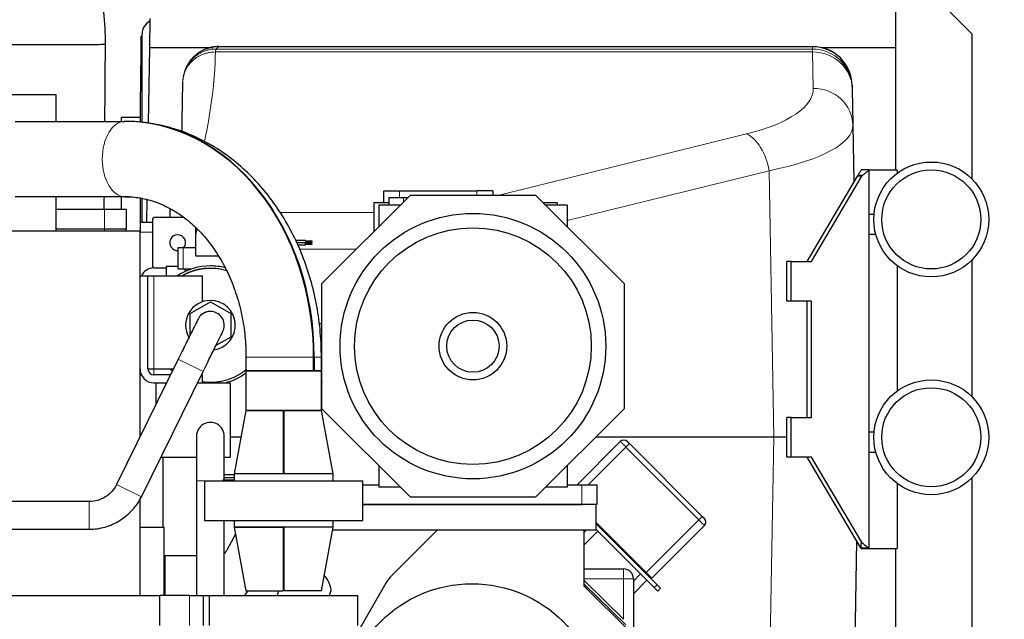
# Model space of a CAD drawing. Header units: inches. Extents: x 0 to 20790, y -12 to 14700.
# Tile 286 of 358: x 10364 to 11358, y 5342 to 5948. Entities that reach past the tile are written whole.
import ezdxf

# ---------------------------------------------------------------- set-up
doc = ezdxf.new("R2010")
doc.units = ezdxf.units.IN
doc.layers.add('1', color=7, linetype='Continuous', true_color=0xffffff)
doc.layers.add('254', color=7, linetype='Continuous', true_color=0xffffff)
doc.styles.add('latin_extended', font='simplex.shx')
doc.dimstyles.get("Standard").update_dxf_attribs({"dimtxt": 0.18, "dimasz": 0.18, "dimexe": 0.18, "dimexo": 0.0625, "dimgap": 0.09, "dimtad": 0, "dimtih": 1, "dimtoh": 1, "dimdec": 4, "dimzin": 0, "dimdsep": 46, "dimtxsty": 'Standard', "dimcen": 0.09, "dimadec": 0, "dimazin": 0, "dimtfac": 1, "dimtdec": 4, "dimtofl": 0, "dimtmove": 0, "dimatfit": 3, "dimfxl": 1, "dimtolj": 1, "dimtzin": 0, "dimarcsym": 0})

# ---------------------------------------------------------------- blocks, each defined once
blk = doc.blocks.new('_U2')
at = {"layer": '254', "color": 3, "linetype": 'Continuous', "lineweight": 13, "transparency": 16777216}
for p, q in [((11273.39, 6877.26), (11933.67, 6877.26)), ((11898.67, 6754.76), (11898.67, 4676.76)), ((9935.39, 4554.26), (11933.67, 4554.26))]:
    blk.add_line(p, q, dxfattribs=at)
at = {"layer": '254', "color": 3, "transparency": 16777216}
for points in [[(11919.08, 6754.76), (11878.25, 6754.76), (11898.67, 6877.26)], [(11878.25, 4676.76), (11919.08, 4676.76), (11898.67, 4554.26)]]:
    blk.add_solid(points, dxfattribs=at)
at = {"layer": 'Defpoints', "color": 0, "transparency": 16777216}
for p in [(11238.39, 6877.26), (9900.39, 4554.26), (11898.67, 4554.26)]:
    blk.add_point(p, dxfattribs=at)
at = {"layer": '254', "color": 2, "lineweight": 13, "transparency": 16777216, "insert": (11714.92, 5499.92), "char_height": 122.5, "attachment_point": 1, "rotation": 90, "style": 'latin_extended'}
blk.add_mtext('\\A1;2323', dxfattribs=at)

msp = doc.modelspace()

# ---------------------------------------------------------------- linework, layer by layer
at = {"layer": '1', "color": 2, "linetype": 'Continuous', "lineweight": 25}
for p, q in [((11247.895, 5964.756), (11247.895, 5796.209)), ((11324.895, 5933.756), (11293.895, 5964.756)), ((10495.26, 5919.587), (10495.778, 5949.257)), ((10487.394, 5844.276), (10487.394, 5933.257)), ((11324.895, 5933.756), (11324.895, 5787.355)), ((10486.394, 5931.257), (10487.394, 5931.257)), ((10486.394, 5901.257), (10486.394, 5931.257)), ((10493.93, 5843.385), (10495.26, 5919.587)), ((10558.812, 5919.587), (10495.26, 5919.587)), ((10564.98, 5920.778), (11164.202, 5920.778)), ((11164.202, 5920.711), (11164.202, 5920.778)), ((11247.893, 5919.587), (11173.893, 5919.587)), ((10485.894, 5901.257), (10485.894, 5875.257)), ((10487.398, 5901.257), (10485.894, 5901.257)), ((10485.394, 5875.257), (10485.394, 5844.501)), ((10485.894, 5875.257), (10485.394, 5875.257)), ((11204.196, 5881.482), (11204.196, 5881.464)), ((11204.196, 5881.464), (11204.237, 5879.114)), ((11204.237, 5879.114), (11204.252, 5878.289)), ((11204.252, 5878.289), (11204.892, 5841.579)), ((10310.756, 5872.257), (10400.428, 5872.257)), ((10400.428, 5872.257), (10400.428, 5845.302)), ((10359.544, 5845.303), (10469.768, 5845.303)), ((10466.627, 5845.303), (10466.627, 5849.108)), ((10485.401, 5849.108), (10466.627, 5849.108)), ((11204.892, 5841.579), (11205.901, 5783.826)), ((11221.215, 5796.212), (11249.415, 5796.212)), ((11221.215, 5414.175), (11221.215, 5795.813)), ((11249.415, 5796.212), (11249.415, 5792.758)), ((11158.577, 5703.712), (11209.437, 5789.818)), ((11163.166, 5703.712), (11214.026, 5789.818)), ((11209.803, 5790.392), (11211.474, 5790.392)), ((11211.474, 5790.392), (11214.392, 5790.392)), ((10731.394, 5775.257), (10747.394, 5775.257)), ((10731.394, 5763.257), (10731.394, 5775.257)), ((10747.394, 5775.257), (10825.394, 5775.257)), ((10841.394, 5775.257), (10825.394, 5775.257)), ((10841.394, 5775.257), (10841.394, 5770.757)), ((10469.768, 5769.21), (10359.544, 5769.21)), ((10400.428, 5769.21), (10400.428, 5734.257)), ((10466.627, 5756.257), (10466.627, 5769.211)), ((10485.394, 5767.525), (10485.394, 5743.247)), ((10487.394, 5743.251), (10487.394, 5767.175)), ((10492.182, 5743.252), (10492.584, 5766.287)), ((10668.894, 5681.424), (10758.227, 5770.757)), ((10736.394, 5768.257), (10751.394, 5768.257)), ((10736.394, 5768.257), (10736.394, 5760.756)), ((10751.394, 5768.257), (10755.728, 5768.257)), ((10758.227, 5770.757), (10884.562, 5770.757)), ((10884.562, 5770.757), (10973.894, 5681.424)), ((10449.394, 5756.257), (10400.427, 5756.257)), ((10471.394, 5756.257), (10449.394, 5756.257)), ((10471.394, 5756.257), (10471.394, 5736.247)), ((10515.394, 5757.096), (10515.394, 5748.257)), ((10721.394, 5763.257), (10736.396, 5763.257)), ((10721.394, 5763.257), (10721.394, 5733.924)), ((10748.226, 5760.757), (10726.394, 5760.757)), ((10726.394, 5760.757), (10726.394, 5738.924)), ((10892.06, 5763.257), (10906.394, 5763.257)), ((10916.394, 5760.757), (10894.562, 5760.757)), ((10906.394, 5763.257), (10906.394, 5760.756)), ((10916.394, 5760.757), (10916.394, 5738.924)), ((10497.894, 5745.257), (10497.894, 5700.257)), ((10529.321, 5748.257), (10500.894, 5748.257)), ((11226.231, 5751.212), (11221.215, 5751.212)), ((10485.394, 5734.256), (9767.411, 5734.256)), ((10400.428, 5734.257), (10310.756, 5734.257)), ((10449.394, 5736.247), (10400.427, 5736.247)), ((10449.394, 5734.257), (10400.427, 5734.257)), ((10471.394, 5736.247), (10449.394, 5736.247)), ((10471.394, 5734.257), (10449.394, 5734.257)), ((10471.394, 5734.257), (10471.394, 5736.247)), ((10485.394, 5743.256), (10485.394, 5734.257)), ((10497.895, 5743.256), (10485.394, 5743.256)), ((10485.394, 5526.608), (10485.394, 5734.256)), ((10541.442, 5738.093), (10541.442, 5729.304)), ((10541.442, 5729.304), (10541.442, 5709.304)), ((10652.294, 5724.881), (10642.65, 5724.881)), ((10652.294, 5724.881), (10652.294, 5722.881)), ((10659.294, 5724.231), (10652.294, 5724.231)), ((10659.294, 5723.531), (10659.294, 5724.231)), ((11221.215, 5731.212), (11227.988, 5731.212)), ((10523.942, 5717.804), (10528.942, 5717.804)), ((10523.942, 5696.304), (10523.942, 5717.804)), ((10528.942, 5717.804), (10541.442, 5717.804)), ((10643.522, 5722.881), (10652.294, 5722.881)), ((10652.294, 5722.631), (10643.624, 5722.631)), ((10644.442, 5720.631), (10652.294, 5720.631)), ((10652.294, 5723.531), (10659.294, 5723.531)), ((10652.294, 5720.631), (10652.294, 5722.631)), ((10659.294, 5721.981), (10652.294, 5721.981)), ((10652.294, 5721.281), (10659.294, 5721.281)), ((10659.294, 5721.281), (10659.294, 5721.981)), ((10541.442, 5709.304), (10564.564, 5709.304)), ((11324.895, 5705.06), (11324.895, 5567.35)), ((10499.394, 5697.257), (10511.943, 5697.257)), ((10511.942, 5698.804), (10511.942, 5689.256)), ((10523.942, 5698.804), (10511.942, 5698.804)), ((10523.942, 5696.304), (10528.942, 5696.304)), ((10528.942, 5696.304), (10537.707, 5696.304)), ((11142.687, 5703.712), (11138.098, 5703.712)), ((11138.098, 5663.712), (11138.098, 5703.712)), ((11142.687, 5703.712), (11163.166, 5703.712)), ((11142.687, 5663.712), (11142.687, 5703.712)), ((11249.415, 5699.661), (11249.415, 5572.767)), ((10485.394, 5689.257), (10493.394, 5689.257)), ((10493.394, 5689.257), (10499.394, 5689.257)), ((10493.394, 5595.256), (10493.394, 5689.257)), ((10499.394, 5689.257), (10548.394, 5689.257)), ((10548.394, 5663.057), (10548.394, 5689.257)), ((10668.894, 5555.089), (10668.894, 5681.424)), ((10973.894, 5681.424), (10973.894, 5555.089)), ((10535.942, 5651.14), (10556.442, 5662.976)), ((10556.442, 5662.976), (10576.942, 5651.14)), ((11142.687, 5663.712), (11138.098, 5663.712)), ((11163.166, 5663.712), (11142.687, 5663.712)), ((11158.577, 5546.212), (11158.577, 5663.712)), ((11163.166, 5546.212), (11163.166, 5663.712)), ((10535.942, 5629.328), (10535.942, 5651.14)), ((10576.942, 5651.14), (10576.942, 5627.469)), ((10576.942, 5627.469), (10561.951, 5618.813)), ((10524.014, 5605.108), (10461.754, 5478.571)), ((10592.344, 5607.257), (10592.344, 5593.257)), ((10660.595, 5593.257), (10660.595, 5607.257)), ((10661.193, 5607.257), (10661.193, 5593.257)), ((10668.444, 5593.257), (10668.444, 5607.257)), ((10493.394, 5595.256), (10499.394, 5595.256)), ((10499.394, 5595.256), (10519.167, 5595.256)), ((10485.394, 5589.257), (10486.745, 5589.257)), ((10486.878, 5466.209), (10549.137, 5592.747)), ((10516.215, 5589.257), (10499.394, 5589.257)), ((10548.394, 5589.257), (10547.419, 5589.257)), ((10548.394, 5581.257), (10548.394, 5589.257)), ((10660.595, 5593.257), (10592.344, 5593.257)), ((10592.344, 5593.257), (10668.444, 5593.257)), ((10592.344, 5593.257), (10592.344, 5553.257)), ((10668.444, 5593.257), (10661.193, 5593.257)), ((10668.444, 5553.257), (10668.444, 5593.257)), ((10499.394, 5581.257), (10512.279, 5581.257)), ((10501.442, 5581.257), (10501.442, 5559.232)), ((10543.483, 5581.257), (10548.394, 5581.257)), ((10548.394, 5581.257), (10576.442, 5581.257)), ((10576.442, 5581.257), (10576.442, 5506.257)), ((10668.894, 5582.451), (10668.444, 5580.896)), ((10592.344, 5553.257), (10580.36, 5489.257)), ((10592.344, 5553.257), (10668.444, 5553.257)), ((10629.894, 5553.257), (10592.344, 5553.257)), ((10630.874, 5551.257), (10629.866, 5551.257)), ((10629.919, 5552.257), (10630.925, 5552.257)), ((10668.444, 5553.257), (10630.894, 5553.257)), ((10680.428, 5489.257), (10668.444, 5553.257)), ((10758.227, 5465.757), (10668.894, 5555.089)), ((10973.894, 5555.089), (10884.562, 5465.757)), ((11142.687, 5546.212), (11138.098, 5546.212)), ((11138.098, 5506.212), (11138.098, 5546.212)), ((11142.687, 5546.212), (11163.166, 5546.212)), ((11142.687, 5506.212), (11142.687, 5546.212)), ((11125.122, 5526.257), (10945.065, 5526.257)), ((11138.099, 5526.257), (11125.122, 5526.257)), ((11226.231, 5531.212), (11221.215, 5531.212)), ((10970.139, 5521.945), (10926.45, 5478.257)), ((10979.33, 5519.825), (11052.872, 5446.283)), ((10506.583, 5506.257), (10542.441, 5506.257)), ((10542.442, 5506.257), (10542.442, 5492.419)), ((10570.441, 5506.257), (10576.442, 5506.257)), ((10570.442, 5492.419), (10570.442, 5506.257)), ((11142.687, 5506.212), (11138.098, 5506.212)), ((11163.166, 5506.212), (11142.687, 5506.212)), ((11213.215, 5413.712), (11158.577, 5506.212)), ((11214.327, 5419.597), (11163.166, 5506.212)), ((11221.215, 5511.212), (11227.988, 5511.212)), ((10726.394, 5497.589), (10726.394, 5475.757)), ((10916.394, 5497.589), (10916.394, 5475.757)), ((10580.36, 5488.257), (10570.443, 5488.257)), ((10580.36, 5489.257), (10580.36, 5482.257)), ((10680.428, 5489.257), (10580.36, 5489.257)), ((10629.894, 5489.257), (10580.36, 5489.257)), ((10680.428, 5489.257), (10630.894, 5489.257)), ((10680.428, 5482.257), (10680.428, 5489.257)), ((10542.442, 5482.257), (10542.442, 5366.249)), ((10550.394, 5482.257), (10550.394, 5442.257)), ((10550.394, 5482.257), (10630.394, 5482.257)), ((10569.092, 5483.257), (10580.361, 5483.257)), ((10580.361, 5485.257), (10569.86, 5485.257)), ((10630.394, 5482.257), (10710.394, 5482.257)), ((10710.393, 5478.257), (10726.393, 5478.257)), ((10710.394, 5442.257), (10710.394, 5482.257)), ((10748.226, 5475.757), (10726.394, 5475.757)), ((10916.394, 5475.757), (10894.562, 5475.757)), ((10916.394, 5478.257), (10931.394, 5478.257)), ((10931.394, 5478.257), (10946.394, 5478.257)), ((10946.394, 5478.257), (10946.394, 5458.257)), ((11249.415, 5479.664), (11249.415, 5413.712)), ((11324.895, 5485.055), (11324.895, 4995.756)), ((10884.562, 5465.757), (10758.227, 5465.757)), ((10433.939, 5461.257), (10338.894, 5461.257)), ((10485.394, 5366.256), (10485.394, 5464.033)), ((10710.396, 5458.257), (10931.394, 5458.257)), ((10945.394, 5458.257), (10710.399, 5458.257)), ((10945.394, 5458.257), (10945.394, 5432.251)), ((10946.394, 5458.257), (10945.394, 5458.257)), ((10550.394, 5442.257), (10630.394, 5442.257)), ((10570.442, 5366.249), (10570.442, 5442.249)), ((10580.36, 5442.257), (10580.36, 5435.257)), ((10630.394, 5442.257), (10710.394, 5442.257)), ((10680.428, 5435.257), (10680.428, 5442.257)), ((10996.303, 5389.715), (10945.395, 5440.623)), ((11007.309, 5377.295), (10945.395, 5439.209)), ((11054.992, 5437.093), (11001.959, 5384.059)), ((10338.894, 5433.257), (10433.939, 5433.257)), ((10485.395, 5435.257), (10509.394, 5435.257)), ((10509.394, 5435.257), (10509.394, 5366.256)), ((10581.664, 5428.288), (10573.079, 5412.141)), ((10580.36, 5435.257), (10629.894, 5435.257)), ((10680.428, 5435.257), (10580.36, 5435.257)), ((10580.36, 5435.257), (10592.344, 5371.257)), ((10630.898, 5432.251), (10629.897, 5432.251)), ((10680.428, 5435.257), (10630.894, 5435.257)), ((10668.444, 5371.257), (10680.428, 5435.257)), ((10945.394, 5432.251), (10679.866, 5432.251)), ((10785.389, 5432.251), (10738.279, 5385.141)), ((10933.394, 5432.251), (10933.394, 5376.257)), ((10935.694, 5432.251), (10933.394, 5429.951)), ((10933.394, 5417.224), (10947.559, 5431.388)), ((11004.481, 5374.466), (10945.394, 5433.553)), ((11208.569, 5421.574), (11204.892, 5210.934)), ((11213.215, 5413.712), (11213.215, 5419.623)), ((10542.442, 5406.611), (10510.309, 5406.611)), ((10510.309, 5406.611), (10510.309, 5366.256)), ((11213.215, 5413.712), (11221.215, 5413.712)), ((11221.215, 5413.712), (11249.415, 5413.712)), ((11247.895, 5413.725), (11247.895, 4964.756)), ((10933.395, 5393.257), (10973.394, 5393.257)), ((10990.692, 5388.255), (10983.394, 5380.956)), ((11001.959, 5384.059), (10996.303, 5389.715)), ((10733.511, 5378.928), (10698.971, 5319.103)), ((10975.85, 5336.615), (10933.393, 5378.028)), ((10933.394, 5381.886), (10973.394, 5342.339)), ((10933.394, 5376.257), (10980.394, 5329.257)), ((10983.394, 5383.257), (10983.394, 5332.452)), ((10983.394, 5368.229), (10997.056, 5381.891)), ((11010.845, 5373.759), (11007.309, 5377.295)), ((10592.344, 5371.257), (10629.894, 5371.257)), ((10625.219, 5371.256), (10623.879, 5366.255)), ((10668.444, 5371.257), (10630.894, 5371.257)), ((10676.604, 5366.256), (10678.171, 5372.106)), ((11008.017, 5370.931), (11004.481, 5374.466)), ((11010.845, 5373.759), (11008.017, 5370.931)), ((10305.394, 5366.257), (10505.394, 5366.257)), ((10535.394, 5366.257), (10505.394, 5366.257)), ((10505.394, 5336.257), (10505.394, 5366.257)), ((10535.394, 5366.257), (10549.169, 5366.257)), ((10549.169, 5366.257), (10555.396, 5366.257)), ((10549.169, 5366.257), (10549.169, 5336.257)), ((10555.394, 5336.257), (10555.394, 5366.257)), ((10555.394, 5366.257), (10705.394, 5366.257)), ((10705.394, 5336.257), (10705.394, 5366.257))]:
    msp.add_line(p, q, dxfattribs=at)
at = {"layer": '1', "color": 110, "linetype": 'Continuous', "lineweight": 13}
for p, q in [((10561.51, 5915.338), (11164.258, 5915.338)), ((10562.36, 5918.361), (11164.243, 5918.361)), ((10564.777, 5920.711), (11164.202, 5920.711)), ((11164.243, 5918.361), (11164.202, 5920.711)), ((11164.258, 5915.338), (11164.243, 5918.361)), ((11164.258, 5915.338), (11164.899, 5878.627)), ((10847.807, 5770.757), (11097.484, 5832.525)), ((11120.423, 5795.476), (10916.397, 5745.003)), ((11125.122, 5526.257), (11120.423, 5795.476)), ((11214.026, 5789.818), (11209.437, 5789.818)), ((11210.125, 5790.981), (11215.035, 5790.981)), ((10747.394, 5775.257), (10747.394, 5768.257)), ((10825.394, 5770.757), (10825.394, 5775.257)), ((10751.394, 5768.257), (10751.394, 5763.924)), ((10449.394, 5756.257), (10449.394, 5736.247)), ((10626.705, 5753.137), (10721.392, 5753.137)), ((10449.394, 5734.257), (10449.394, 5736.247)), ((10497.895, 5733.431), (10485.394, 5733.431)), ((10528.942, 5696.304), (10528.942, 5717.804)), ((10703.558, 5716.088), (10646.299, 5716.088)), ((10499.394, 5595.256), (10499.394, 5689.257)), ((10524.014, 5605.108), (10549.137, 5592.747)), ((10660.595, 5607.257), (10592.344, 5607.257)), ((10668.444, 5607.257), (10661.193, 5607.257)), ((10499.394, 5595.257), (10499.394, 5589.257)), ((11120.423, 5257.037), (11125.122, 5526.257)), ((10975.794, 5516.29), (10937.761, 5478.257)), ((10979.33, 5519.825), (10975.794, 5516.29)), ((11049.336, 5442.748), (10975.794, 5516.29)), ((10461.754, 5478.571), (10486.878, 5466.209)), ((10542.442, 5482.257), (10550.394, 5482.257)), ((10931.394, 5458.257), (10931.394, 5478.257)), ((11052.872, 5446.283), (11049.336, 5442.748)), ((11049.336, 5442.748), (10996.303, 5389.715)), ((10433.939, 5433.257), (10433.939, 5433.257)), ((10973.394, 5393.257), (10973.394, 5383.257)), ((10973.394, 5383.257), (10933.394, 5383.257)), ((10973.394, 5383.257), (10983.394, 5383.257)), ((10973.394, 5342.339), (10973.394, 5383.257)), ((11007.309, 5377.295), (11004.481, 5374.466)), ((10535.394, 5336.257), (10535.394, 5366.257))]:
    msp.add_line(p, q, dxfattribs=at)
at = {"layer": '1', "color": 2, "linetype": 'Continuous', "lineweight": 25}
for centre, radius in [((11284.015, 5746.212), 58), ((11284.015, 5746.212), 50), ((10821.394, 5618.257), 134.036), ((10821.394, 5618.257), 119.481), ((10821.394, 5618.257), 34.097), ((10821.394, 5618.257), 26.387), ((11284.015, 5526.212), 58), ((11284.015, 5526.212), 50), ((10820.394, 5248.257), 130)]:
    msp.add_circle(centre, radius, dxfattribs=at)
for centre, radius, start, end in [((10502.394, 5933.257), 15, 116.364474, 180), ((10500.894, 5745.257), 3, 90, 180), ((10556.442, 5729.304), 15, 152.58375, 180), ((10523.394, 5722.757), 8, 90, 273.92625), ((10523.394, 5722.757), 8, 321.755625, 90), ((10499.394, 5683.257), 14, 90, 154.623069), ((10500.894, 5700.257), 3, 180, 270), ((10556.442, 5639.304), 60, 90, 123.643125), ((10556.442, 5639.304), 60, 75.6675, 90), ((10556.442, 5639.304), 25.078, 90, 209.446875), ((10556.442, 5639.304), 25.078, 278.274375, 90), ((10556.442, 5639.304), 14, 90, 158.83875), ((10556.442, 5639.304), 14, 338.86125, 90), ((10499.394, 5595.257), 14, 180.000158, 270), ((10499.394, 5595.257), 6, 180.000369, 270), ((10556.442, 5639.304), 60, 227.23875, 230.31), ((10556.442, 5639.304), 60, 284.653125, 306.748125), ((10556.442, 5527.257), 14, 359.544375, 180), ((10973.674, 5518.41), 5, 45, 135), ((11051.456, 5440.628), 5, 315, 45), ((10563.859, 5417.044), 10.442, 309.082583, 332), ((10651.926, 5368.985), 26.43, 6.78136, 42.633418), ((10973.394, 5383.257), 10, 0, 90), ((10651.926, 5368.985), 26.43, 143.056034, 147.253877), ((10759.492, 5363.928), 30, 135, 150), ((10703.692, 5275.547), 145, 138.695102, 141.274953)]:
    msp.add_arc(centre, radius, start, end, dxfattribs=at)
for centre, major_axis, ratio, start_param, end_param in [((11164.202, 5880.784), (-39.994, -0.698), 0.9998475, 3.1415927, 4.6949383), ((11164.202, 5880.766), (39.994, 0.698), 0.9986327, 0, 1.5533669), ((10469.768, 5607.257), (0, -238.047), 0.8016344, 1.5707963, 3.1415927), ((10470.366, 5607.257), (0, 238.047), 0.8016344, 4.712389, 6.2831853), ((11216.082, 5783.969), (0, -10), 0.819152, 4.0149074, 4.0876543), ((11220.67, 5783.969), (0, 10), 0.819152, 0.8733147, 0.9460617), ((10470.366, 5607.257), (0, -161.953), 0.8016344, 3.1094895, 3.1415927)]:
    msp.add_ellipse(centre, major_axis=major_axis, ratio=ratio, start_param=start_param, end_param=end_param, dxfattribs=at)
at = {"layer": '1', "color": 110, "linetype": 'Continuous', "lineweight": 13}
for centre, major_axis, ratio, start_param, end_param in [((11164.243, 5878.416), (39.994, 0.698), 0.9986327, 0, 1.5533669), ((11164.258, 5877.591), (39.994, 0.698), 0.943642, 0, 1.5543265), ((11004.874, 5878.636), (-160.027, 0.405), 0.3517474, 2.1888319, 3.148622), ((11164.899, 5840.881), (39.994, 0.698), 0.943642, 0, 1.5543265), ((10470.067, 5807.257), (0, 38.05), 0.5978146, 0.013141, 3.1284517), ((11004.874, 5840.89), (200.021, 0.452), 0.2796199, 5.3276447, 6.2874347), ((11097.484, 5794.778), (9.606, -38.829), 0.5650199, 1.4497227, 2.7288956), ((10433.939, 5447.257), (0, -14), 0.0052606, 1.5707963, 3.1427712), ((10433.939, 5447.257), (0, -14), 0.0052606, 0, 1.5707963)]:
    msp.add_ellipse(centre, major_axis=major_axis, ratio=ratio, start_param=start_param, end_param=end_param, dxfattribs=at)
at = {"layer": '1', "color": 2, "linetype": 'Continuous', "lineweight": 25}
for points, knots in [([(10450.493, 5923.351), (10450.553, 5934.264), (10449.564, 5953.995), (10445.525, 5980.423), (10440.597, 6001.099), (10433.807, 6023.161), (10423.687, 6048.27), (10409.293, 6074.917), (10392.383, 6099.934), (10371.862, 6124.546), (10346.9, 6147.961), (10318.485, 6168.772), (10288.061, 6186.144), (10259.51, 6197.728), (10239.537, 6203.188), (10229.077, 6205.84), (10220.36, 6207.532), (10209.954, 6209.289), (10202.048, 6210.325), (10198.671, 6210.719)], [0, 0, 0, 0, 0.0779155, 0.1418064, 0.1915023, 0.2302669, 0.3073192, 0.3852629, 0.4470576, 0.5236626, 0.6146708, 0.6918378, 0.7758483, 0.8654084, 0.9119416, 0.9243118, 0.9428007, 0.9756184, 1, 1, 1, 1]), ([(10282.34, 5924.725), (10282.338, 5924.717), (10282.34, 5924.699), (10282.34, 5924.656), (10282.339, 5924.586), (10282.337, 5924.44), (10282.341, 5924.298), (10282.327, 5924.17), (10282.378, 5924.111), (10283.427, 5924.005), (10287.65, 5923.833), (10297.58, 5923.616), (10311.794, 5923.407), (10325.98, 5923.259), (10336.3, 5923.174), (10342.193, 5923.132), (10346.603, 5923.103), (10350.948, 5923.077), (10355.225, 5923.054), (10359.475, 5923.033), (10365.255, 5923.005), (10371.028, 5922.978), (10376.04, 5922.953), (10378.86, 5922.94), (10383.143, 5922.922), (10389.738, 5922.899), (10401.542, 5922.872), (10416.123, 5922.87), (10431.371, 5922.925), (10442.692, 5923.033), (10448.138, 5923.156), (10450.08, 5923.26), (10450.463, 5923.316), (10450.493, 5923.344), (10450.493, 5923.35)], [0, 0, 0, 0, 0.0064775, 0.0143005, 0.0299465, 0.0612385, 0.1238226, 0.1394687, 0.1551147, 0.1864067, 0.2489908, 0.3115749, 0.374159, 0.4367431, 0.4680352, 0.4836812, 0.4993272, 0.5149732, 0.5306193, 0.5462653, 0.5619113, 0.5932034, 0.6088494, 0.6166724, 0.6244954, 0.6557875, 0.6870795, 0.7496636, 0.8122477, 0.8748318, 0.9374159, 0.968708, 0.9941327, 1, 1, 1, 1]), ([(10449.909, 5845.299), (10449.93, 5847.908), (10449.976, 5853.555), (10450.108, 5869.309), (10450.31, 5892.61), (10450.437, 5913.105), (10450.493, 5923.351)], [0, 0, 0, 0, 0.102331, 0.2211912, 0.6134147, 1, 1, 1, 1]), ([(10564.98, 5920.778), (10564.98, 5920.779), (10564.98, 5920.779), (10564.98, 5920.779), (10564.98, 5920.78), (10564.98, 5920.78), (10564.98, 5920.78), (10564.98, 5920.78), (10564.979, 5920.781), (10564.979, 5920.781), (10564.979, 5920.781), (10564.978, 5920.782), (10564.978, 5920.782), (10564.977, 5920.782), (10564.977, 5920.783), (10564.976, 5920.783), (10564.976, 5920.783), (10564.975, 5920.783), (10564.974, 5920.784), (10564.973, 5920.784), (10564.973, 5920.784), (10564.972, 5920.784), (10564.971, 5920.785), (10564.97, 5920.785), (10564.969, 5920.785), (10564.968, 5920.785), (10564.967, 5920.785), (10564.966, 5920.786), (10564.964, 5920.786), (10564.963, 5920.786), (10564.962, 5920.786), (10564.961, 5920.786), (10564.959, 5920.786), (10564.958, 5920.786), (10564.957, 5920.786), (10564.955, 5920.786), (10564.954, 5920.786), (10564.952, 5920.786), (10564.95, 5920.787), (10564.949, 5920.787), (10564.947, 5920.787), (10564.945, 5920.786), (10564.941, 5920.786), (10564.936, 5920.786), (10564.929, 5920.786), (10564.921, 5920.785), (10564.912, 5920.784), (10564.9, 5920.783), (10564.888, 5920.781), (10564.874, 5920.777), (10564.858, 5920.773), (10564.844, 5920.769), (10564.833, 5920.765), (10564.826, 5920.761), (10564.819, 5920.758), (10564.812, 5920.755), (10564.806, 5920.751), (10564.801, 5920.747), (10564.796, 5920.743), (10564.791, 5920.739), (10564.788, 5920.736), (10564.784, 5920.732), (10564.782, 5920.728), (10564.78, 5920.723), (10564.778, 5920.719), (10564.777, 5920.715), (10564.777, 5920.713), (10564.777, 5920.711)], [0, 0, 0, 0, 0.0058664, 0.0117712, 0.0177144, 0.0236961, 0.0297162, 0.0357748, 0.041872, 0.0480077, 0.0541819, 0.0603947, 0.0666461, 0.0729361, 0.0792647, 0.085632, 0.0920379, 0.0984825, 0.1049658, 0.1114878, 0.1180485, 0.124648, 0.1312862, 0.1379632, 0.144679, 0.1514336, 0.1582271, 0.1650593, 0.1719304, 0.1788404, 0.1857892, 0.1927769, 0.1998036, 0.2068691, 0.2139735, 0.2211169, 0.2282993, 0.2355206, 0.2427809, 0.2500802, 0.2529844, 0.2610473, 0.2742688, 0.292649, 0.3161879, 0.3448854, 0.3787415, 0.4177563, 0.4619298, 0.5112619, 0.5657527, 0.6254021, 0.6550886, 0.6840998, 0.712436, 0.7400977, 0.7670852, 0.7933989, 0.8190395, 0.8440073, 0.868303, 0.8919272, 0.9148804, 0.9371635, 0.9587772, 0.9797224, 1, 1, 1, 1]), ([(10668.444, 5607.257), (10668.444, 5612.195), (10668.088, 5626.059), (10665.846, 5648.799), (10660.727, 5675.023), (10653.171, 5700.431), (10643.258, 5724.689), (10631.096, 5747.481), (10616.825, 5768.5), (10600.62, 5787.455), (10582.693, 5804.08), (10563.292, 5818.139), (10542.694, 5829.443), (10521.196, 5837.849), (10499.109, 5843.273), (10481.943, 5845.115), (10472.272, 5845.306), (10470.067, 5845.307)], [0, 0, 0, 0, 0.0401443, 0.1130166, 0.1859683, 0.2589683, 0.3319995, 0.4050265, 0.4779898, 0.5508035, 0.6233602, 0.6955445, 0.767256, 0.8384364, 0.9090921, 0.9793019, 1, 1, 1, 1]), ([(11210.125, 5790.981), (11210.37, 5791.396), (11210.616, 5791.809), (11210.99, 5792.425), (11211.115, 5792.63), (11211.368, 5793.038), (11211.495, 5793.241), (11212.137, 5794.25), (11212.667, 5795.04), (11213.215, 5795.813)], [0, 0, 0, 0, 0.25, 0.25, 0.375, 0.375, 0.5, 0.5, 1, 1, 1, 1]), ([(11221.215, 5796.212), (11218.668, 5796.212), (11216.121, 5796.212), (11213.454, 5796.212), (11213.334, 5796.212), (11213.215, 5796.212)], [0, 0, 0, 0, 0.9551569, 0.9551569, 1, 1, 1, 1]), ([(11221.116, 5795.743), (11220.527, 5795.326), (11219.942, 5794.9), (11219.071, 5794.246), (11218.782, 5794.026), (11218.206, 5793.58), (11217.92, 5793.355), (11217.634, 5793.128)], [0, 0, 0, 0, 0.5, 0.5, 0.75, 0.75, 1, 1, 1, 1]), ([(11215.035, 5790.981), (11215.466, 5791.345), (11215.896, 5791.707), (11216.762, 5792.424), (11217.197, 5792.778), (11217.634, 5793.128)], [0, 0, 0, 0, 0.5, 0.5, 1, 1, 1, 1]), ([(10470.067, 5769.207), (10472.483, 5769.207), (10480.366, 5768.89), (10493.666, 5766.613), (10509.65, 5760.857), (10524.933, 5752.268), (10539.187, 5741.061), (10552.165, 5727.472), (10563.656, 5711.743), (10573.464, 5694.139), (10581.408, 5674.962), (10587.332, 5654.546), (10591.047, 5633.643), (10592.234, 5617.725), (10592.344, 5609.056), (10592.344, 5607.257)], [0, 0, 0, 0, 0.0402397, 0.1314865, 0.2219859, 0.3106817, 0.3974907, 0.4828229, 0.5671666, 0.6509142, 0.7343321, 0.8175799, 0.9007396, 0.9794253, 1, 1, 1, 1]), ([(10573.572, 5694.194), (10573.426, 5694.24), (10572.382, 5694.561), (10570.42, 5695.104), (10567.664, 5695.722), (10564.882, 5696.206), (10562.081, 5696.551), (10559.266, 5696.759), (10557.309, 5696.806), (10556.216, 5696.804), (10555.989, 5696.803), (10555.763, 5696.801), (10555.537, 5696.798), (10555.311, 5696.794), (10555.085, 5696.789), (10554.859, 5696.783), (10554.633, 5696.776), (10554.408, 5696.769), (10554.182, 5696.76), (10553.956, 5696.751), (10553.731, 5696.741), (10553.506, 5696.73), (10553.28, 5696.718), (10553.055, 5696.705), (10552.83, 5696.692), (10552.605, 5696.677), (10552.38, 5696.662), (10552.155, 5696.645), (10551.93, 5696.628), (10551.706, 5696.61), (10551.481, 5696.591), (10551.257, 5696.571), (10551.032, 5696.55), (10550.808, 5696.529), (10550.584, 5696.506), (10550.359, 5696.483), (10550.135, 5696.458), (10549.911, 5696.433), (10549.687, 5696.407), (10549.464, 5696.38), (10549.24, 5696.352), (10549.016, 5696.324), (10548.793, 5696.294), (10548.569, 5696.264), (10548.346, 5696.232), (10548.123, 5696.2), (10547.899, 5696.167), (10547.676, 5696.133), (10547.453, 5696.098), (10547.23, 5696.062), (10547.007, 5696.025), (10546.785, 5695.988), (10546.562, 5695.95), (10546.339, 5695.91), (10546.117, 5695.87), (10545.894, 5695.829), (10545.672, 5695.787), (10545.45, 5695.744), (10545.228, 5695.7), (10545.006, 5695.656), (10544.784, 5695.61), (10544.562, 5695.564), (10544.341, 5695.517), (10544.12, 5695.469), (10543.9, 5695.42), (10543.679, 5695.37), (10543.459, 5695.32), (10543.239, 5695.269), (10543.019, 5695.216), (10542.8, 5695.163), (10542.581, 5695.109), (10542.362, 5695.054), (10542.143, 5694.999), (10541.925, 5694.942), (10541.707, 5694.885), (10541.489, 5694.827), (10541.271, 5694.768), (10541.054, 5694.708), (10540.837, 5694.647), (10540.62, 5694.586), (10540.404, 5694.523), (10540.187, 5694.46), (10539.971, 5694.396), (10539.755, 5694.331), (10539.54, 5694.265), (10539.325, 5694.198), (10539.11, 5694.131), (10538.895, 5694.062), (10538.68, 5693.993), (10538.466, 5693.923), (10538.252, 5693.852), (10538.038, 5693.78), (10537.825, 5693.708), (10537.611, 5693.634), (10537.399, 5693.56), (10537.186, 5693.485), (10536.973, 5693.409), (10536.761, 5693.332), (10536.549, 5693.254), (10536.337, 5693.176), (10536.126, 5693.096), (10535.915, 5693.016), (10535.704, 5692.935), (10535.493, 5692.853), (10535.283, 5692.77), (10535.073, 5692.686), (10534.863, 5692.602), (10534.653, 5692.516), (10534.444, 5692.43), (10534.235, 5692.343), (10534.026, 5692.255), (10533.818, 5692.167), (10533.61, 5692.077), (10533.403, 5691.987), (10533.196, 5691.896), (10532.989, 5691.805), (10532.783, 5691.712), (10532.578, 5691.619), (10532.372, 5691.525), (10532.168, 5691.43), (10531.963, 5691.334), (10531.759, 5691.238), (10531.556, 5691.141), (10531.352, 5691.043), (10531.15, 5690.944), (10530.947, 5690.844), (10530.745, 5690.744), (10530.544, 5690.643), (10530.343, 5690.541), (10530.142, 5690.438), (10529.942, 5690.335), (10529.742, 5690.23), (10529.543, 5690.125), (10529.344, 5690.02), (10529.145, 5689.913), (10528.947, 5689.806), (10528.749, 5689.697), (10528.552, 5689.588), (10528.355, 5689.479), (10528.159, 5689.368), (10528.028, 5689.294), (10527.963, 5689.257)], [0, 0, 0, 0, 0.0097173, 0.0694561, 0.1293423, 0.1892222, 0.2489589, 0.3086969, 0.368581, 0.3733792, 0.3781756, 0.3829703, 0.3877634, 0.392555, 0.397345, 0.4021337, 0.4069211, 0.4117072, 0.4164922, 0.421276, 0.4260588, 0.4308407, 0.4356217, 0.4404018, 0.4451813, 0.4499601, 0.4547383, 0.459516, 0.4642932, 0.4690701, 0.4738467, 0.4786231, 0.4833994, 0.4881756, 0.4929518, 0.4977281, 0.5025045, 0.5072812, 0.5120581, 0.5168355, 0.5216133, 0.5263916, 0.5311705, 0.5359501, 0.5407305, 0.5455117, 0.5502937, 0.5550768, 0.5598609, 0.5646461, 0.5694325, 0.5742201, 0.5790091, 0.5837996, 0.5885914, 0.5933849, 0.59818, 0.6029768, 0.6077754, 0.6125733, 0.6173695, 0.6221641, 0.626957, 0.6317484, 0.6365383, 0.6413269, 0.6461141, 0.6509001, 0.6556849, 0.6604687, 0.6652514, 0.6700331, 0.674814, 0.6795941, 0.6843735, 0.6891522, 0.6939304, 0.698708, 0.7034852, 0.7082621, 0.7130386, 0.717815, 0.7225913, 0.7273674, 0.7321437, 0.7369199, 0.7416964, 0.7464731, 0.7512501, 0.7560275, 0.7608053, 0.7655837, 0.7703627, 0.7751424, 0.7799228, 0.7847041, 0.7894863, 0.7942694, 0.7990536, 0.803839, 0.8086255, 0.8134133, 0.8182024, 0.822993, 0.8277851, 0.8325787, 0.837374, 0.8421709, 0.8469697, 0.8517677, 0.856564, 0.8613585, 0.8661515, 0.8709429, 0.8757328, 0.8805214, 0.8853086, 0.8900947, 0.8948795, 0.8996632, 0.904446, 0.9092277, 0.9140086, 0.9187887, 0.9235681, 0.9283469, 0.933125, 0.9379027, 0.9426799, 0.9474567, 0.9522333, 0.9570097, 0.9617859, 0.9665621, 0.9713383, 0.9761146, 0.9808911, 0.9856678, 0.9904448, 0.9952222, 1, 1, 1, 1]), ([(10530.222, 5696.304), (10530.326, 5696.086), (10530.434, 5695.855), (10530.574, 5695.549), (10530.602, 5695.487), (10530.658, 5695.362), (10530.743, 5695.172), (10530.829, 5694.976), (10531.001, 5694.578), (10531.117, 5694.302), (10531.293, 5693.867), (10531.353, 5693.716), (10531.413, 5693.561)], [0, 0, 0, 0, 0.2840909, 0.2840909, 0.3551136, 0.3551136, 0.4261364, 0.5681818, 0.5681818, 0.8522727, 0.8522727, 1, 1, 1, 1]), ([(10555.697, 5653.153), (10555.396, 5653.191), (10554.069, 5653.285), (10551.595, 5652.503), (10548.917, 5651.317), (10547.56, 5650.04), (10547.112, 5649.542)], [0, 0, 0, 0, 0.0939359, 0.416678, 0.7939324, 1, 1, 1, 1]), ([(10543.386, 5644.359), (10543.387, 5644.38), (10542.497, 5642.608), (10538.218, 5633.95), (10531.696, 5620.716), (10526.731, 5610.63), (10524.014, 5605.108)], [0, 0, 0, 0, 0.2474346, 0.4965062, 0.747397, 1, 1, 1, 1]), ([(10549.137, 5592.747), (10551.871, 5598.303), (10556.934, 5608.598), (10563.726, 5622.425), (10568.34, 5631.841), (10569.419, 5634.069), (10569.498, 5634.25)], [0, 0, 0, 0, 0.2473965, 0.4966088, 0.7475719, 1, 1, 1, 1]), ([(10548.249, 5582.391), (10549.099, 5582.268), (10550.884, 5582.052), (10553.618, 5581.85), (10556.442, 5581.782), (10559.266, 5581.85), (10562.08, 5582.058), (10564.881, 5582.403), (10567.664, 5582.887), (10570.42, 5583.505), (10573.14, 5584.258), (10575.82, 5585.143), (10578.455, 5586.16), (10581.038, 5587.304), (10583.559, 5588.573), (10586.014, 5589.964), (10588.4, 5591.476), (10590.695, 5593.091), (10592.165, 5594.237), (10592.877, 5594.821)], [0, 0, 0, 0, 0.054028, 0.1131536, 0.1724251, 0.2316883, 0.2908111, 0.3499367, 0.4092082, 0.4684714, 0.5275942, 0.5867198, 0.6459913, 0.7052545, 0.7643773, 0.8235029, 0.8827744, 0.9420376, 1, 1, 1, 1]), ([(10542.443, 5527.363), (10542.443, 5527.259), (10542.442, 5525.002), (10542.442, 5514.906), (10542.442, 5499.803), (10542.442, 5488.434), (10542.442, 5482.257)], [0, 0, 0, 0, 0.2501665, 0.5002827, 0.7502465, 1, 1, 1, 1]), ([(10570.442, 5482.257), (10570.442, 5488.429), (10570.442, 5499.776), (10570.442, 5514.822), (10570.442, 5524.849), (10570.442, 5527.065), (10570.442, 5527.15)], [0, 0, 0, 0, 0.2501753, 0.5002742, 0.7502382, 1, 1, 1, 1]), ([(10977.21, 5521.945), (10977.211, 5521.945), (10977.218, 5521.938), (10977.247, 5521.908), (10977.281, 5521.875), (10977.306, 5521.849), (10977.311, 5521.844), (10977.322, 5521.833), (10977.328, 5521.828), (10977.345, 5521.81), (10977.358, 5521.797), (10977.398, 5521.757), (10977.457, 5521.698), (10977.528, 5521.627), (10977.585, 5521.57), (10977.615, 5521.54), (10977.647, 5521.508), (10977.668, 5521.487), (10977.679, 5521.476), (10977.735, 5521.42), (10977.828, 5521.327), (10977.981, 5521.174), (10978.092, 5521.063), (10978.165, 5520.99), (10978.179, 5520.976), (10978.209, 5520.946), (10978.224, 5520.931), (10978.269, 5520.886), (10978.299, 5520.856), (10978.391, 5520.764), (10978.516, 5520.64), (10978.646, 5520.51), (10978.745, 5520.41), (10978.779, 5520.377), (10978.846, 5520.309), (10978.88, 5520.275), (10978.983, 5520.172), (10979.121, 5520.035), (10979.26, 5519.895), (10979.33, 5519.825)], [0, 0, 0, 0, 0.0576865, 0.1205074, 0.1833283, 0.1833283, 0.1990335, 0.1990335, 0.2147387, 0.2147387, 0.2461492, 0.2461492, 0.3089701, 0.371791, 0.371791, 0.4032014, 0.4189067, 0.4189067, 0.4346119, 0.4346119, 0.4974328, 0.5602537, 0.6230746, 0.6230746, 0.6387798, 0.6387798, 0.654485, 0.654485, 0.6858955, 0.6858955, 0.7487164, 0.8115373, 0.8115373, 0.8429477, 0.8429477, 0.8743582, 0.8743582, 0.9371791, 1, 1, 1, 1]), ([(10508.394, 5506.25), (10508.394, 5498.52), (10508.394, 5482.46), (10508.394, 5458.794), (10508.394, 5442.857), (10508.394, 5435.252)], [0, 0, 0, 0, 0.3266256, 0.6786227, 1, 1, 1, 1]), ([(10461.754, 5478.571), (10460.448, 5475.897), (10457.27, 5471.153), (10450.528, 5465.606), (10442.574, 5462.008), (10436.914, 5461.25), (10433.939, 5461.257)], [0, 0, 0, 0, 0.2516344, 0.4999654, 0.7483907, 1, 1, 1, 1]), ([(10433.939, 5433.257), (10439.521, 5433.321), (10450.254, 5434.862), (10465.493, 5441.565), (10478.237, 5452.276), (10484.357, 5461.228), (10486.878, 5466.209)], [0, 0, 0, 0, 0.2491328, 0.4999835, 0.7508803, 1, 1, 1, 1]), ([(11052.872, 5446.283), (11052.942, 5446.213), (11053.011, 5446.144), (11053.149, 5446.006), (11053.285, 5445.87), (11053.419, 5445.736), (11053.503, 5445.653), (11053.519, 5445.636), (11053.552, 5445.603), (11053.569, 5445.586), (11053.618, 5445.537), (11053.651, 5445.504), (11053.747, 5445.408), (11053.872, 5445.283), (11053.99, 5445.165), (11054.077, 5445.078), (11054.119, 5445.036), (11054.161, 5444.994), (11054.189, 5444.967), (11054.202, 5444.953), (11054.27, 5444.885), (11054.373, 5444.782), (11054.512, 5444.643), (11054.595, 5444.561), (11054.643, 5444.512), (11054.652, 5444.503), (11054.671, 5444.484), (11054.68, 5444.475), (11054.707, 5444.448), (11054.725, 5444.431), (11054.774, 5444.382), (11054.833, 5444.322), (11054.879, 5444.276), (11054.91, 5444.245), (11054.919, 5444.236), (11054.936, 5444.219), (11054.944, 5444.211), (11054.964, 5444.191), (11054.984, 5444.171), (11054.992, 5444.164), (11054.992, 5444.164)], [0, 0, 0, 0, 0.0626927, 0.0626927, 0.1253855, 0.1880782, 0.1880782, 0.2037514, 0.2037514, 0.2194246, 0.2194246, 0.250771, 0.250771, 0.3134637, 0.3761565, 0.3761565, 0.4075028, 0.423176, 0.423176, 0.4388492, 0.4388492, 0.501542, 0.5642347, 0.6269275, 0.6269275, 0.6426006, 0.6426006, 0.6582738, 0.6582738, 0.6896202, 0.6896202, 0.752313, 0.8150057, 0.8150057, 0.8463521, 0.8463521, 0.8776984, 0.8776984, 0.9403912, 1, 1, 1, 1]), ([(11214.327, 5419.597), (11214.143, 5419.6), (11213.958, 5419.604), (11213.587, 5419.612), (11213.401, 5419.617), (11213.215, 5419.623)], [0, 0, 0, 0, 0.5, 0.5, 1, 1, 1, 1]), ([(11214.327, 5419.597), (11214.343, 5419.582), (11214.359, 5419.566), (11214.39, 5419.535), (11214.406, 5419.519), (11214.454, 5419.472), (11214.485, 5419.441), (11214.581, 5419.349), (11214.646, 5419.288), (11214.776, 5419.169), (11214.842, 5419.111), (11214.941, 5419.024), (11214.974, 5418.995), (11215.024, 5418.953), (11215.041, 5418.939), (11215.075, 5418.91), (11215.359, 5418.67), (11215.644, 5418.431), (11216.448, 5417.756), (11216.986, 5417.307), (11218.602, 5415.968), (11219.683, 5415.083), (11220.768, 5414.204)], [0, 0, 0, 0, 0.0078125, 0.0078125, 0.015625, 0.015625, 0.03125, 0.03125, 0.0625, 0.0625, 0.09375, 0.09375, 0.109375, 0.109375, 0.1171875, 0.1171875, 0.125, 0.25, 0.25, 0.5, 0.5, 1, 1, 1, 1]), ([(11221.215, 5414.175), (11221.215, 5414.103), (11221.215, 5414.029), (11221.215, 5413.913), (11221.215, 5413.874), (11221.215, 5413.794), (11221.215, 5413.753), (11221.215, 5413.712)], [0, 0, 0, 0, 0.5, 0.5, 0.75, 0.75, 1, 1, 1, 1])]:
    msp.add_open_spline(points, degree=3, knots=knots, dxfattribs=at)
at = {"layer": '1', "color": 110, "linetype": 'Continuous', "lineweight": 13}
for points, weights in [([(10561.51, 5915.338), (10529.184, 5915.399), (10528.652, 5884.9)], [1, 0.712905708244, 1]), ([(10562.36, 5918.361), (10529.236, 5918.363), (10528.659, 5885.29)], [1, 0.713242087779, 1]), ([(10529.552, 5892.636), (10528.724, 5888.998), (10528.658, 5885.267)], [0.93029846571, 0.959401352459, 1])]:
    msp.add_rational_spline(points, weights, degree=2, dxfattribs=at)
at = {"layer": '1', "color": 2, "linetype": 'Continuous', "lineweight": 25}
for points, weights in [([(10564.777, 5920.711), (10535.944, 5920.713), (10529.552, 5892.636)], [1, 0.75384073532, 0.93029846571]), ([(10564.98, 5920.778), (10558.078, 5920.778), (10551.656, 5918.247)], [1, 0.927877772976, 0.892035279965])]:
    msp.add_rational_spline(points, weights, degree=2, dxfattribs=at)
at = {"layer": '1', "color": 110, "linetype": 'Continuous', "lineweight": 13}
for points in [[(10561.51, 5915.338), (10560.982, 5885.084), (10556.641, 5854.838), (10550.5, 5824.595)], [(10564.777, 5920.711), (10564.764, 5919.928), (10562.373, 5919.145), (10562.36, 5918.361)]]:
    msp.add_open_spline(points, degree=3, dxfattribs=at)
for points, knots in [([(10562.36, 5918.361), (10562.36, 5918.36), (10562.359, 5918.357), (10562.359, 5918.352), (10562.359, 5918.347), (10562.358, 5918.342), (10562.357, 5918.336), (10562.356, 5918.331), (10562.355, 5918.325), (10562.354, 5918.319), (10562.353, 5918.313), (10562.351, 5918.307), (10562.349, 5918.3), (10562.347, 5918.294), (10562.345, 5918.287), (10562.343, 5918.28), (10562.341, 5918.273), (10562.338, 5918.265), (10562.335, 5918.257), (10562.333, 5918.25), (10562.33, 5918.241), (10562.326, 5918.233), (10562.323, 5918.225), (10562.319, 5918.216), (10562.316, 5918.207), (10562.312, 5918.198), (10562.308, 5918.188), (10562.304, 5918.178), (10562.299, 5918.169), (10562.295, 5918.158), (10562.29, 5918.148), (10562.285, 5918.137), (10562.28, 5918.126), (10562.275, 5918.115), (10562.27, 5918.104), (10562.264, 5918.092), (10562.259, 5918.08), (10562.253, 5918.068), (10562.247, 5918.055), (10562.241, 5918.043), (10562.234, 5918.03), (10562.223, 5918.007), (10562.205, 5917.971), (10562.179, 5917.918), (10562.149, 5917.858), (10562.115, 5917.788), (10562.076, 5917.708), (10562.034, 5917.616), (10561.988, 5917.512), (10561.947, 5917.415), (10561.913, 5917.332), (10561.888, 5917.269), (10561.864, 5917.206), (10561.841, 5917.144), (10561.819, 5917.082), (10561.798, 5917.022), (10561.779, 5916.962), (10561.76, 5916.904), (10561.742, 5916.848), (10561.726, 5916.793), (10561.71, 5916.739), (10561.695, 5916.688), (10561.682, 5916.638), (10561.669, 5916.59), (10561.658, 5916.545), (10561.646, 5916.495), (10561.634, 5916.441), (10561.621, 5916.38), (10561.608, 5916.319), (10561.597, 5916.258), (10561.586, 5916.197), (10561.576, 5916.135), (10561.566, 5916.074), (10561.558, 5916.012), (10561.55, 5915.951), (10561.543, 5915.889), (10561.536, 5915.828), (10561.53, 5915.766), (10561.525, 5915.705), (10561.521, 5915.643), (10561.517, 5915.582), (10561.514, 5915.521), (10561.512, 5915.46), (10561.51, 5915.399), (10561.51, 5915.358), (10561.51, 5915.338)], [0, 0, 0, 0, 0.0055843, 0.0112028, 0.0168555, 0.0225424, 0.0282637, 0.0340191, 0.0398089, 0.045633, 0.0514915, 0.0573843, 0.0633114, 0.0692729, 0.0752689, 0.0812992, 0.0873639, 0.0934631, 0.0995968, 0.1057649, 0.1119675, 0.1182046, 0.1244762, 0.1307824, 0.1371231, 0.1434983, 0.1499081, 0.1563525, 0.1628314, 0.169345, 0.1758932, 0.182476, 0.1890935, 0.1957456, 0.2024323, 0.2091537, 0.2159099, 0.2227007, 0.2295262, 0.2363864, 0.2432814, 0.2502111, 0.2726667, 0.2976462, 0.3251501, 0.3551784, 0.3877315, 0.4228093, 0.4604122, 0.50054, 0.5212295, 0.5412436, 0.5605823, 0.5792455, 0.5972333, 0.6145457, 0.6311827, 0.6471444, 0.6624307, 0.6770416, 0.6909773, 0.7042376, 0.7168227, 0.7287326, 0.7399672, 0.7505267, 0.7650629, 0.7794422, 0.7936648, 0.8077307, 0.8216401, 0.835393, 0.8489896, 0.86243, 0.8757143, 0.8888426, 0.9018151, 0.9146318, 0.9272929, 0.9397985, 0.9521489, 0.964344, 0.9763841, 0.9882694, 1, 1, 1, 1]), ([(10975.794, 5516.29), (10975.608, 5516.477), (10975.236, 5516.848), (10974.869, 5517.215), (10974.641, 5517.443), (10974.595, 5517.489), (10974.504, 5517.58), (10974.459, 5517.625), (10974.323, 5517.761), (10974.234, 5517.85), (10973.969, 5518.115), (10973.622, 5518.462), (10973.289, 5518.795), (10973.044, 5519.04), (10972.964, 5519.121), (10972.864, 5519.22), (10972.844, 5519.24), (10972.804, 5519.28), (10972.784, 5519.3), (10972.725, 5519.359), (10972.686, 5519.398), (10972.493, 5519.591), (10972.345, 5519.739), (10972.06, 5520.024), (10971.924, 5520.16), (10971.663, 5520.421), (10971.539, 5520.545), (10971.391, 5520.693), (10971.362, 5520.722), (10971.305, 5520.779), (10971.221, 5520.864), (10971.141, 5520.943), (10970.987, 5521.097), (10970.798, 5521.286), (10970.64, 5521.444), (10970.534, 5521.55), (10970.5, 5521.584), (10970.461, 5521.623), (10970.453, 5521.631), (10970.438, 5521.646), (10970.416, 5521.668), (10970.395, 5521.689), (10970.328, 5521.756), (10970.238, 5521.846), (10970.184, 5521.9), (10970.148, 5521.936), (10970.139, 5521.945), (10970.139, 5521.945)], [0, 0, 0, 0, 0.0625773, 0.1251545, 0.1251545, 0.1407988, 0.1407988, 0.1564432, 0.1564432, 0.1877318, 0.1877318, 0.2503091, 0.3128863, 0.3128863, 0.3441749, 0.3441749, 0.3519971, 0.3519971, 0.3598193, 0.3598193, 0.3754636, 0.3754636, 0.4380408, 0.4380408, 0.5006181, 0.5006181, 0.5631954, 0.5631954, 0.5788397, 0.5788397, 0.594484, 0.6257726, 0.6257726, 0.6883499, 0.7509272, 0.7509272, 0.7822158, 0.7822158, 0.7900379, 0.7900379, 0.7978601, 0.8135044, 0.8135044, 0.8760817, 0.9386589, 0.9386589, 1, 1, 1, 1]), ([(11054.992, 5437.093), (11054.99, 5437.094), (11054.972, 5437.112), (11054.919, 5437.166), (11054.873, 5437.211), (11054.863, 5437.221), (11054.843, 5437.241), (11054.81, 5437.274), (11054.773, 5437.311), (11054.692, 5437.392), (11054.568, 5437.517), (11054.41, 5437.674), (11054.279, 5437.805), (11054.233, 5437.851), (11054.161, 5437.923), (11054.137, 5437.947), (11054.087, 5437.997), (11054.061, 5438.023), (11053.932, 5438.152), (11053.822, 5438.262), (11053.588, 5438.496), (11053.464, 5438.62), (11053.203, 5438.881), (11053.066, 5439.018), (11052.886, 5439.198), (11052.85, 5439.235), (11052.776, 5439.308), (11052.665, 5439.419), (11052.551, 5439.533), (11052.321, 5439.763), (11052.005, 5440.079), (11051.671, 5440.413), (11051.415, 5440.669), (11051.328, 5440.756), (11051.218, 5440.866), (11051.196, 5440.888), (11051.152, 5440.932), (11051.086, 5440.998), (11051.02, 5441.065), (11050.798, 5441.287), (11050.619, 5441.466), (11050.257, 5441.827), (11050.075, 5442.009), (11049.708, 5442.376), (11049.523, 5442.561), (11049.336, 5442.748)], [0, 0, 0, 0, 0.0592329, 0.1219507, 0.1219507, 0.1376301, 0.1376301, 0.1533096, 0.1846685, 0.1846685, 0.2473863, 0.3101041, 0.3101041, 0.341463, 0.341463, 0.3571425, 0.3571425, 0.3728219, 0.3728219, 0.4355397, 0.4355397, 0.4982575, 0.4982575, 0.5609753, 0.5609753, 0.5766548, 0.5766548, 0.5923342, 0.6236931, 0.6236931, 0.686411, 0.7491288, 0.7491288, 0.7804877, 0.7804877, 0.7883274, 0.7883274, 0.7961671, 0.8118466, 0.8118466, 0.8745644, 0.8745644, 0.9372822, 0.9372822, 1, 1, 1, 1])]:
    msp.add_open_spline(points, degree=3, knots=knots, dxfattribs=at)
at = {"layer": '1', "color": 2, "linetype": 'Continuous', "lineweight": 25}
for points, degree in [([(10527.771, 5834.434), (10528.047, 5850.253), (10528.339, 5866.943), (10528.652, 5884.9)], 3), ([(11213.215, 5795.813), (11213.215, 5795.944), (11213.215, 5796.078), (11213.215, 5796.212)], 3), ([(11221.215, 5795.813), (11221.182, 5795.789), (11221.149, 5795.766), (11221.116, 5795.743)], 3), ([(11221.215, 5796.212), (11221.215, 5796.077), (11221.215, 5795.944), (11221.215, 5795.813)], 3), ([(11209.803, 5790.392), (11209.905, 5790.593), (11210.012, 5790.79), (11210.125, 5790.981)], 3), ([(11214.392, 5790.392), (11214.6, 5790.598), (11214.815, 5790.795), (11215.035, 5790.981)], 3), ([(10449.288, 5756.257), (10449.318, 5760.585), (10449.349, 5764.906), (10449.379, 5769.221)], 3), ([(10668.895, 5640.756), (10668.003, 5640.756), (10667.11, 5640.756), (10666.218, 5640.756)], 3), ([(10668.444, 5595.757), (10668.595, 5595.757), (10668.745, 5595.757), (10668.895, 5595.757)], 3), ([(10629.894, 5553.257), (10629.894, 5531.923), (10629.894, 5510.59), (10629.894, 5489.257)], 3), ([(10630.894, 5489.257), (10630.894, 5510.59), (10630.894, 5531.923), (10630.894, 5553.257)], 3), ([(10587.291, 5526.257), (10576.445, 5526.257)], 1), ([(10629.894, 5435.257), (10629.894, 5413.923), (10629.894, 5392.59), (10629.894, 5371.257)], 3), ([(10630.894, 5371.257), (10630.894, 5392.59), (10630.894, 5413.923), (10630.894, 5435.257)], 3), ([(11220.768, 5414.204), (11218.25, 5414.204), (11215.732, 5414.204), (11213.215, 5414.204)], 3), ([(11221.116, 5414.182), (11221, 5414.189), (11220.884, 5414.197), (11220.768, 5414.204)], 3), ([(11221.116, 5414.182), (11221.149, 5414.18), (11221.182, 5414.177), (11221.215, 5414.175)], 3)]:
    msp.add_open_spline(points, degree=degree, dxfattribs=at)

# ---------------------------------------------------------------- dimensions: what is measured, and where the dimension line sits
at = {"layer": '254', "color": 2, "linetype": 'Continuous', "lineweight": 13}
dim = msp.add_linear_dim(base=(11898.668, 4554.257), p1=(11238.394, 6877.257), p2=(9900.394, 4554.257), angle=90, dimstyle='Standard', override={"dimscale": 35, "dimtxt": 3.5, "dimasz": 3.5, "dimexe": 1, "dimexo": 1, "dimgap": 1.75, "dimtad": 1, "dimtih": 0, "dimtoh": 0, "dimdec": 2, "dimlfac": 1, "dimzin": 8, "dimdsep": 46, "dimlunit": 2, "dimtxsty": 'latin_extended', "dimsah": 1, "dimse1": 0, "dimse2": 0, "dimsd1": 0, "dimsd2": 0, "dimclrd": 3, "dimclre": 3, "dimclrt": 2, "dimtol": 0, "dimtm": -0.1, "dimtfac": 0.714286, "dimtdec": 3, "dimtofl": 1, "dimtmove": 0, "dimtzin": 8, "dimlwd": 13, "dimlwe": 13}, dxfattribs=at)
dim.commit()
dim.dimension.update_dxf_attribs({"geometry": '_U2', "text_midpoint": (11898.668, 5715.757), "dimtype": 160})

doc.saveas('drawing.dxf')
